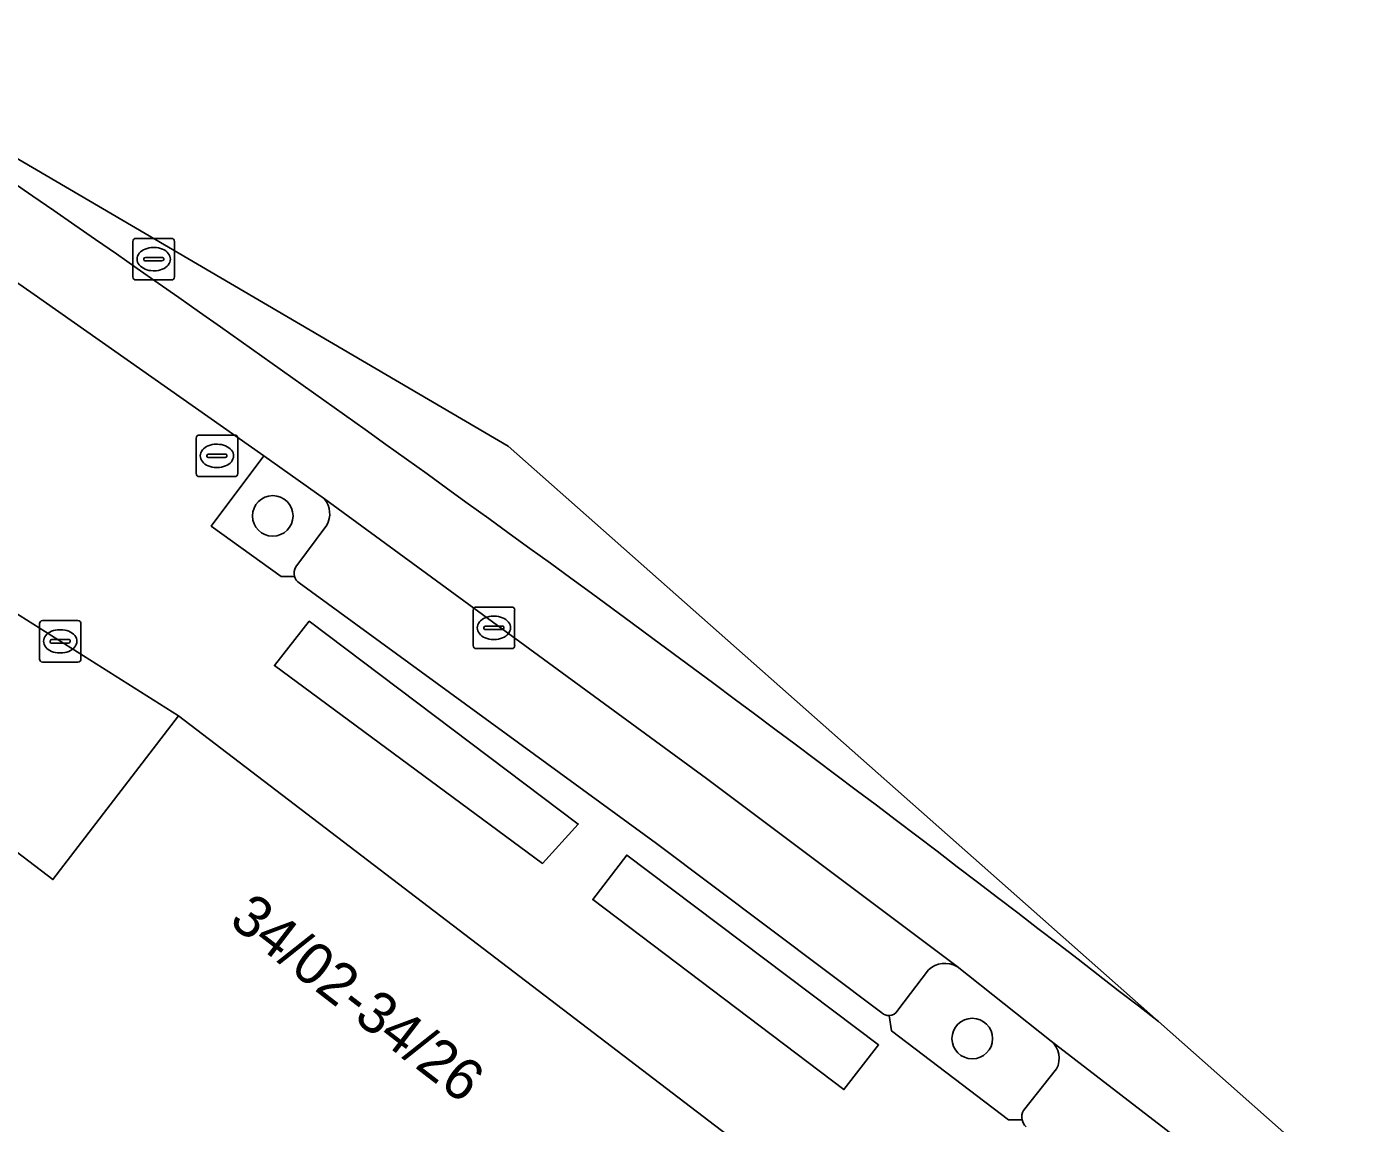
# Model space of a CAD drawing. Extents: x 161798 to 162385, y 382315 to 382833.
# Drawn here: x 161957.55 to 161989.61, y 382784.49 to 382810.88 of the extents above; entities that cross this region are included whole.
import ezdxf

# ---------------------------------------------------------------- set-up
doc = ezdxf.new("R2010")
doc.units = 0
for name, color, linetype in [('IMGEO_Boom', 7, 'Continuous'), ('IMGEO_Groenvoorziening', 7, 'Continuous'), ('IMGEO_Kolk', 7, 'Continuous'), ('IMGEO_Pand', 7, 'Continuous'), ('IMGEO_Pand_nummerreeks', 7, 'Continuous'), ('IMGEO_Parkeervlak_open', 7, 'Continuous'), ('IMGEO_Rijbaan_lokaal_gesloten', 7, 'Continuous'), ('IMGEO_Rijbaan_lokaal_open', 7, 'Continuous'), ('IMGEO_Rioolput', 7, 'Continuous'), ('IMGEO_Voetpad_open', 7, 'Continuous')]:
    doc.layers.add(name, color=color, linetype=linetype)

msp = doc.modelspace()

# ---------------------------------------------------------------- linework, layer by layer
at = {"layer": 'IMGEO_Boom'}
for centre in [(161963.476, 382799.104), (161980.317, 382786.528)]:
    msp.add_circle(centre, 0.489, dxfattribs=at)
at = {"layer": 'IMGEO_Groenvoorziening'}
for points in [[(161964.723, 382799.511), (161963.263, 382800.55), (161961.997, 382798.859), (161963.676, 382797.647), (161963.998, 382797.65)], [(161964.035, 382797.876), (161964.777, 382798.88)], [(161979.262, 382788.18), (161978.525, 382787.208)], [(161982.219, 382786.462), (161979.949, 382788.264)], [(161978.314, 382787.084), (161978.373, 382786.714), (161981.192, 382784.571), (161981.516, 382784.575)], [(161981.548, 382784.8), (161982.342, 382785.798)]]:
    msp.add_lwpolyline(points, dxfattribs=at)
for points in [[(161969.97, 382790.744), (161970.83, 382791.691), (161964.354, 382796.571), (161963.517, 382795.504)], [(161977.227, 382785.301), (161978.061, 382786.376), (161972, 382790.943), (161971.18, 382789.873)]]:
    msp.add_lwpolyline(points, close=True, dxfattribs=at)
for centre, radius, start, end in [((161964.281, 382799.155), 0.567, 330.9554, 38.8273), ((161964.265, 382797.722), 0.276, 146.2375, 195.1669), ((161979.663, 382787.749), 0.589, 60.9885, 132.9535), ((161978.308, 382787.336), 0.252, 271.4492, 329.4344), ((161981.884, 382786.057), 0.526, 330.5252, 50.4639), ((161981.839, 382784.644), 0.33, 151.7916, 192.0195)]:
    msp.add_arc(centre, radius, start, end, dxfattribs=at)
at = {"layer": 'IMGEO_Kolk'}
for p, q in [((161968.299, 382795.985), (161968.299, 382796.837)), ((161968.374, 382796.911), (161969.226, 382796.911)), ((161969.3, 382796.837), (161969.3, 382795.985)), ((161968.787, 382796.691), (161968.812, 382796.691)), ((161968.558, 382796.405), (161968.558, 382796.417)), ((161968.996, 382796.368), (161968.598, 382796.368)), ((161968.601, 382796.454), (161968.999, 382796.454)), ((161969.042, 382796.417), (161969.042, 382796.405)), ((161969.226, 382795.911), (161968.374, 382795.911)), ((161968.81, 382796.131), (161968.785, 382796.131))]:
    msp.add_line(p, q, dxfattribs=at)
for points in [[(161968.299, 382795.985), (161968.299, 382796.837)], [(161968.374, 382796.911), (161969.226, 382796.911)], [(161969.3, 382796.837), (161969.3, 382795.985)], [(161969.226, 382795.911), (161968.374, 382795.911)]]:
    msp.add_lwpolyline(points, dxfattribs=at)
for centre, radius, start, end in [((161968.376, 382796.835), 0.0765, 91.552, 178.448), ((161968.376, 382796.835), 0.0765, 91.552, 178.448), ((161969.224, 382796.835), 0.0765, 1.552, 88.448), ((161969.224, 382796.835), 0.0765, 1.552, 88.448), ((161968.598, 382796.414), 0.0403, 85.8775, 175.7526), ((161968.595, 382796.404), 0.0366, 178.938, 274.7102), ((161968.999, 382796.411), 0.043, 264.8664, 352.4533), ((161969.003, 382796.416), 0.0386, 1.7309, 96.639), ((161968.376, 382795.987), 0.0765, 181.552, 268.448), ((161968.376, 382795.987), 0.0765, 181.552, 268.448), ((161969.224, 382795.987), 0.0765, 271.552, 358.448), ((161969.224, 382795.987), 0.0765, 271.552, 358.448)]:
    msp.add_arc(centre, radius, start, end, dxfattribs=at)
for centre, major_axis, ratio, start_param, end_param in [((161968.786, 382796.411), (-0.387, 0.002), 0.722429, 4.712389, 7.853982), ((161968.811, 382796.411), (-0.39, 0.002), 0.717154, 1.570796, 4.712389)]:
    msp.add_ellipse(centre, major_axis=major_axis, ratio=ratio, start_param=start_param, end_param=end_param, dxfattribs=at)
at = {"layer": 'IMGEO_Pand'}
msp.add_lwpolyline([(161961.207, 382794.293), (161958.186, 382790.352), (161955.695, 382792.246), (161950.654, 382785.52), (161968.864, 382771.513), (161977.065, 382782.193)], close=True, dxfattribs=at)
at = {"layer": 'IMGEO_Parkeervlak_open'}
for points in [[(161979.949, 382788.264), (161973.915, 382792.787), (161964.723, 382799.511)], [(161964.777, 382798.88), (161964.035, 382797.876)], [(161964.111, 382797.491), (161972.716, 382791.224), (161978.142, 382787.147)], [(161978.525, 382787.208), (161979.262, 382788.18)], [(161987.737, 382782.215), (161982.219, 382786.462)], [(161982.342, 382785.798), (161981.548, 382784.8)]]:
    msp.add_lwpolyline(points, dxfattribs=at)
for centre, radius, start, end in [((161964.281, 382799.155), 0.567, 330.9554, 38.8273), ((161964.265, 382797.722), 0.276, 146.2375, 195.1669), ((161964.264, 382797.719), 0.275, 194.5995, 236.2027), ((161979.663, 382787.749), 0.589, 60.9885, 132.9535), ((161978.308, 382787.336), 0.252, 271.4492, 329.4344), ((161978.307, 382787.332), 0.248, 228.1797, 271.5868), ((161981.884, 382786.057), 0.526, 330.5252, 50.4639), ((161981.839, 382784.644), 0.33, 151.7916, 192.0195), ((161981.829, 382784.638), 0.319, 191.4395, 226.7273)]:
    msp.add_arc(centre, radius, start, end, dxfattribs=at)
at = {"layer": 'IMGEO_Rijbaan_lokaal_gesloten'}
msp.add_lwpolyline([(161951.28, 382808.889), (161952.743, 382807.885), (161957.652, 382804.49), (161963.263, 382800.55), (161964.723, 382799.511), (161973.915, 382792.787), (161979.949, 382788.264), (161982.219, 382786.462), (161987.737, 382782.215), (161988.419, 382781.669), (161989.366, 382782.899), (161984.797, 382786.939)], dxfattribs=at)
msp.add_arc((161623.915, 382323.028), 587.749, 52.120228, 55.931176, dxfattribs=at)
at = {"layer": 'IMGEO_Rijbaan_lokaal_open'}
for points in [[(161984.797, 382786.939), (161969.14, 382800.781), (161951.892, 382810.876)], [(161955.695, 382792.246), (161958.186, 382790.352), (161961.207, 382794.293), (161957.244, 382796.796)]]:
    msp.add_lwpolyline(points, dxfattribs=at)
msp.add_arc((161623.915, 382323.028), 587.749, 52.120228, 55.931176, dxfattribs=at)
at = {"layer": 'IMGEO_Rioolput'}
for p, q in [((161960.186, 382805.782), (161961.038, 382805.782)), ((161960.111, 382804.856), (161960.111, 382805.708)), ((161960.599, 382805.562), (161960.624, 382805.562)), ((161961.112, 382805.708), (161961.112, 382804.856)), ((161960.37, 382805.276), (161960.37, 382805.288)), ((161960.808, 382805.239), (161960.41, 382805.239)), ((161960.413, 382805.325), (161960.811, 382805.325)), ((161960.854, 382805.288), (161960.854, 382805.276)), ((161960.622, 382805.002), (161960.597, 382805.002)), ((161961.038, 382804.782), (161960.186, 382804.782)), ((161961.631, 382800.123), (161961.631, 382800.975)), ((161961.706, 382801.049), (161962.558, 382801.049)), ((161962.632, 382800.975), (161962.632, 382800.123)), ((161962.119, 382800.829), (161962.144, 382800.829)), ((161961.89, 382800.543), (161961.89, 382800.555)), ((161962.328, 382800.506), (161961.93, 382800.506)), ((161961.933, 382800.592), (161962.331, 382800.592)), ((161962.374, 382800.555), (161962.374, 382800.543)), ((161962.558, 382800.049), (161961.706, 382800.049)), ((161962.142, 382800.269), (161962.117, 382800.269)), ((161957.859, 382795.66), (161957.859, 382796.512)), ((161957.934, 382796.586), (161958.786, 382796.586)), ((161958.86, 382796.512), (161958.86, 382795.66)), ((161958.347, 382796.366), (161958.372, 382796.366)), ((161958.118, 382796.08), (161958.118, 382796.092)), ((161958.556, 382796.043), (161958.158, 382796.043)), ((161958.161, 382796.129), (161958.559, 382796.129)), ((161958.602, 382796.092), (161958.602, 382796.08)), ((161958.786, 382795.586), (161957.934, 382795.586)), ((161958.37, 382795.806), (161958.345, 382795.806))]:
    msp.add_line(p, q, dxfattribs=at)
for points in [[(161960.186, 382805.782), (161961.038, 382805.782)], [(161960.111, 382804.856), (161960.111, 382805.708)], [(161961.112, 382805.708), (161961.112, 382804.856)], [(161961.038, 382804.782), (161960.186, 382804.782)], [(161961.631, 382800.123), (161961.631, 382800.975)], [(161961.706, 382801.049), (161962.558, 382801.049)], [(161962.632, 382800.975), (161962.632, 382800.123)], [(161962.558, 382800.049), (161961.706, 382800.049)], [(161957.859, 382795.66), (161957.859, 382796.512)], [(161957.934, 382796.586), (161958.786, 382796.586)], [(161958.86, 382796.512), (161958.86, 382795.66)], [(161958.786, 382795.586), (161957.934, 382795.586)]]:
    msp.add_lwpolyline(points, dxfattribs=at)
for centre, radius, start, end in [((161960.188, 382805.706), 0.0765, 91.552, 178.448), ((161960.188, 382805.706), 0.0765, 91.552, 178.448), ((161961.036, 382805.706), 0.0765, 1.552, 88.448), ((161961.036, 382805.706), 0.0765, 1.552, 88.448), ((161960.41, 382805.285), 0.0403, 85.8775, 175.7526), ((161960.407, 382805.275), 0.0366, 178.938, 274.7102), ((161960.811, 382805.282), 0.043, 264.8664, 352.4533), ((161960.815, 382805.287), 0.0386, 1.7309, 96.639), ((161960.188, 382804.858), 0.0765, 181.552, 268.448), ((161960.188, 382804.858), 0.0765, 181.552, 268.448), ((161961.036, 382804.858), 0.0765, 271.552, 358.448), ((161961.036, 382804.858), 0.0765, 271.552, 358.448), ((161961.708, 382800.973), 0.0765, 91.552, 178.448), ((161961.708, 382800.973), 0.0765, 91.552, 178.448), ((161962.556, 382800.973), 0.0765, 1.552, 88.448), ((161962.556, 382800.973), 0.0765, 1.552, 88.448), ((161961.93, 382800.552), 0.0403, 85.8775, 175.7526), ((161961.927, 382800.542), 0.0366, 178.938, 274.7102), ((161962.331, 382800.549), 0.043, 264.8664, 352.4533), ((161962.335, 382800.554), 0.0386, 1.7309, 96.639), ((161961.708, 382800.125), 0.0765, 181.552, 268.448), ((161961.708, 382800.125), 0.0765, 181.552, 268.448), ((161962.556, 382800.125), 0.0765, 271.552, 358.448), ((161962.556, 382800.125), 0.0765, 271.552, 358.448), ((161957.936, 382796.51), 0.0765, 91.552, 178.448), ((161957.936, 382796.51), 0.0765, 91.552, 178.448), ((161958.784, 382796.51), 0.0765, 1.552, 88.448), ((161958.784, 382796.51), 0.0765, 1.552, 88.448), ((161958.158, 382796.089), 0.0403, 85.8775, 175.7526), ((161958.155, 382796.079), 0.0366, 178.938, 274.7102), ((161958.559, 382796.086), 0.043, 264.8664, 352.4533), ((161958.563, 382796.091), 0.0386, 1.7309, 96.639), ((161957.936, 382795.662), 0.0765, 181.552, 268.448), ((161957.936, 382795.662), 0.0765, 181.552, 268.448), ((161958.784, 382795.662), 0.0765, 271.552, 358.448), ((161958.784, 382795.662), 0.0765, 271.552, 358.448)]:
    msp.add_arc(centre, radius, start, end, dxfattribs=at)
for centre, major_axis, ratio, start_param, end_param in [((161960.598, 382805.282), (-0.387, 0.002), 0.722429, 4.712389, 7.853982), ((161960.623, 382805.282), (-0.39, 0.002), 0.717154, 1.570796, 4.712389), ((161962.118, 382800.549), (-0.387, 0.002), 0.722429, 4.712389, 7.853982), ((161962.143, 382800.549), (-0.39, 0.002), 0.717154, 1.570796, 4.712389), ((161958.346, 382796.086), (-0.387, 0.002), 0.722429, 4.712389, 7.853982), ((161958.371, 382796.086), (-0.39, 0.002), 0.717154, 1.570796, 4.712389)]:
    msp.add_ellipse(centre, major_axis=major_axis, ratio=ratio, start_param=start_param, end_param=end_param, dxfattribs=at)
at = {"layer": 'IMGEO_Voetpad_open'}
for points in [[(161963.998, 382797.65), (161963.676, 382797.647), (161961.997, 382798.859), (161963.263, 382800.55), (161957.652, 382804.49), (161952.743, 382807.885), (161951.509, 382806.076), (161949.829, 382807.295), (161949.758, 382807.669)], [(161978.142, 382787.147), (161972.716, 382791.224), (161964.111, 382797.491)], [(161957.244, 382796.796), (161961.207, 382794.293), (161977.065, 382782.193), (161981.82, 382778.558), (161986.343, 382775.044), (161985.533, 382773.874), (161985.47, 382773.783), (161988.335, 382771.671), (161989.611, 382773.497)], [(161981.516, 382784.575), (161981.192, 382784.571), (161978.373, 382786.714), (161978.314, 382787.084)]]:
    msp.add_lwpolyline(points, dxfattribs=at)
for points in [[(161963.517, 382795.504), (161964.354, 382796.571), (161970.83, 382791.691), (161969.97, 382790.744)], [(161971.18, 382789.873), (161972, 382790.943), (161978.061, 382786.376), (161977.227, 382785.301)]]:
    msp.add_lwpolyline(points, close=True, dxfattribs=at)
for centre, radius, start, end in [((161964.264, 382797.719), 0.275, 194.5995, 236.2027), ((161978.307, 382787.332), 0.248, 228.1797, 271.5868), ((161981.829, 382784.638), 0.319, 191.4395, 226.7273)]:
    msp.add_arc(centre, radius, start, end, dxfattribs=at)

# ---------------------------------------------------------------- texts
at = {"layer": 'IMGEO_Pand_nummerreeks'}
msp.add_text('34/02-34/26', height=1, rotation=322.4312, dxfattribs=at).set_placement((161962.392, 382789.295))

doc.saveas('drawing.dxf')
